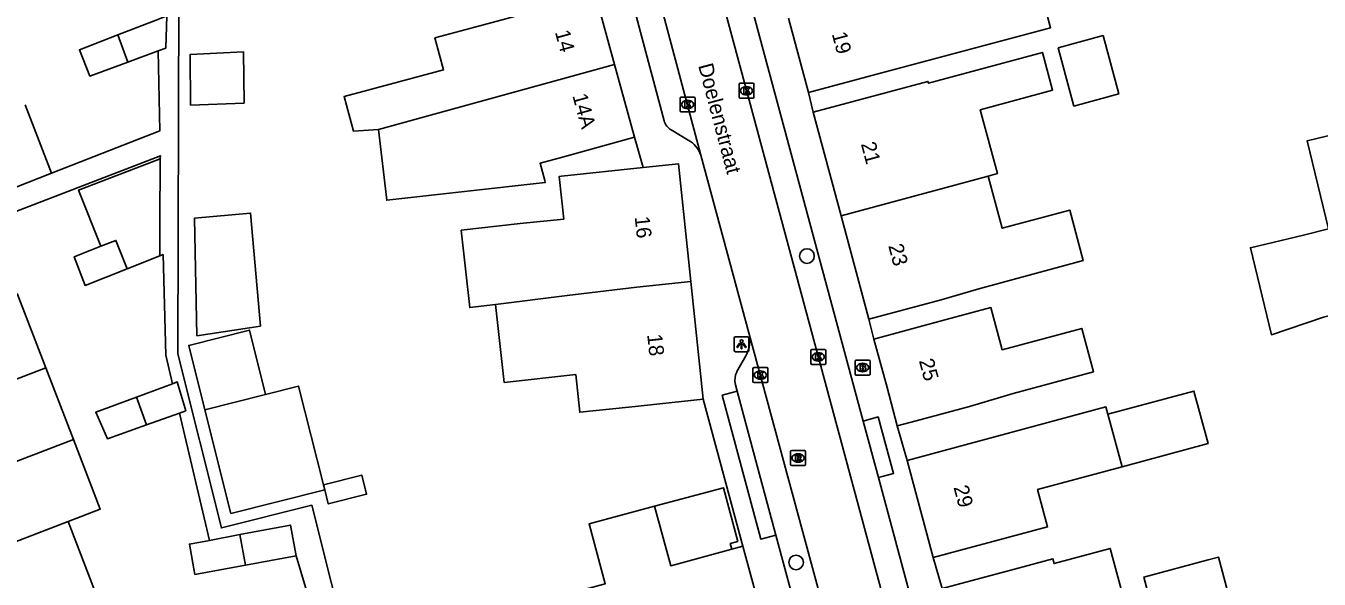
# Model space of a CAD drawing. Extents: x 159265 to 160143, y 383413 to 384319.
# Drawn here: x 159613.8 to 159700.3, y 383670 to 383707 of the extents above; entities that cross this region are included whole.
import ezdxf

# ---------------------------------------------------------------- set-up
doc = ezdxf.new("R2010")
doc.units = 0
for name, color, linetype in [('IMGEO_Boom', 7, 'Continuous'), ('IMGEO_Brandkraan', 7, 'Continuous'), ('IMGEO_Kolk', 7, 'Continuous'), ('IMGEO_Lichtpunt', 7, 'Continuous'), ('IMGEO_Openbare_ruimte_label', 7, 'Continuous'), ('IMGEO_Pand', 7, 'Continuous'), ('IMGEO_Pand_nummerreeks', 7, 'Continuous'), ('IMGEO_Pand_overbouw', 7, 'Continuous'), ('IMGEO_Rijbaan_lokaal_open', 7, 'Continuous'), ('IMGEO_Rioolput', 7, 'Continuous'), ('IMGEO_Voetpad_open', 7, 'Continuous')]:
    doc.layers.add(name, color=color, linetype=linetype)

msp = doc.modelspace()

# ---------------------------------------------------------------- linework, layer by layer
at = {"layer": 'IMGEO_Boom'}
for centre in [(159666.052, 383691.608), (159665.328, 383671.133)]:
    msp.add_circle(centre, 0.489, dxfattribs=at)
at = {"layer": 'IMGEO_Brandkraan'}
for p, q in [((159669.273, 383683.733), (159669.273, 383684.585)), ((159669.348, 383684.659), (159670.2, 383684.659)), ((159670.274, 383684.585), (159670.274, 383683.733)), ((159669.784, 383683.879), (159669.759, 383683.879)), ((159669.761, 383684.439), (159669.786, 383684.439)), ((159670.2, 383683.659), (159669.348, 383683.659))]:
    msp.add_line(p, q, dxfattribs=at)
for points in [[(159669.273, 383683.733), (159669.273, 383684.585)], [(159669.348, 383684.659), (159670.2, 383684.659)], [(159670.274, 383684.585), (159670.274, 383683.733)], [(159669.621, 383684.359), (159669.621, 383683.959), (159669.834, 383683.959)], [(159669.852, 383684.359), (159669.621, 383684.359)], [(159669.8, 383684.278), (159669.746, 383684.278), (159669.746, 383684.202)], [(159669.746, 383684.202), (159669.799, 383684.202)], [(159669.808, 383684.126), (159669.746, 383684.126), (159669.746, 383684.045)], [(159669.746, 383684.045), (159669.808, 383684.045)], [(159670.2, 383683.659), (159669.348, 383683.659)]]:
    msp.add_lwpolyline(points, dxfattribs=at)
for centre, radius, start, end in [((159669.35, 383684.583), 0.0765, 91.55205, 178.44795), ((159669.35, 383684.583), 0.0765, 91.55205, 178.44795), ((159670.198, 383684.583), 0.0765, 1.55205, 88.44795), ((159670.198, 383684.583), 0.0765, 1.55205, 88.44795), ((159669.35, 383683.735), 0.0765, 181.55205, 268.44795), ((159669.35, 383683.735), 0.0765, 181.55205, 268.44795), ((159669.801, 383684.24), 0.0379, 267.82845, 90.93552), ((159669.809, 383684.085), 0.0404, 269.87594, 90.50774), ((159669.84, 383684.21), 0.251, 268.66757, 293.53466), ((159669.856, 383684.214), 0.145, 59.4692, 91.53667), ((159669.881, 383684.261), 0.0922, 285.51372, 58.15012), ((159669.886, 383684.069), 0.105, 301.31148, 78.98903), ((159670.198, 383683.735), 0.0765, 271.55205, 358.44795), ((159670.198, 383683.735), 0.0765, 271.55205, 358.44795)]:
    msp.add_arc(centre, radius, start, end, dxfattribs=at)
for centre, major_axis, ratio, start_param, end_param in [((159669.76, 383684.159), (-0.387, 0.002), 0.722429, 4.712389, 7.853982), ((159669.785, 383684.159), (-0.39, 0.002), 0.717154, 1.570796, 4.712389)]:
    msp.add_ellipse(centre, major_axis=major_axis, ratio=ratio, start_param=start_param, end_param=end_param, dxfattribs=at)
at = {"layer": 'IMGEO_Kolk'}
for p, q in [((159661.509, 383702.232), (159661.509, 383703.084)), ((159661.584, 383703.158), (159662.436, 383703.158)), ((159661.997, 383702.938), (159662.022, 383702.938)), ((159662.51, 383703.084), (159662.51, 383702.232)), ((159657.567, 383701.312), (159657.567, 383702.164)), ((159657.642, 383702.238), (159658.494, 383702.238)), ((159658.055, 383702.018), (159658.08, 383702.018)), ((159658.568, 383702.164), (159658.568, 383701.312)), ((159662.436, 383702.158), (159661.584, 383702.158)), ((159662.02, 383702.378), (159661.995, 383702.378)), ((159658.494, 383701.238), (159657.642, 383701.238)), ((159658.078, 383701.458), (159658.053, 383701.458)), ((159666.309, 383684.445), (159666.309, 383685.297)), ((159666.384, 383685.371), (159667.236, 383685.371)), ((159666.82, 383684.591), (159666.795, 383684.591)), ((159666.797, 383685.151), (159666.822, 383685.151)), ((159667.31, 383685.297), (159667.31, 383684.445)), ((159662.439, 383683.23), (159662.439, 383684.082)), ((159662.514, 383684.156), (159663.366, 383684.156)), ((159662.927, 383683.936), (159662.952, 383683.936)), ((159663.44, 383684.082), (159663.44, 383683.23)), ((159667.236, 383684.371), (159666.384, 383684.371)), ((159663.366, 383683.156), (159662.514, 383683.156)), ((159662.95, 383683.376), (159662.925, 383683.376))]:
    msp.add_line(p, q, dxfattribs=at)
for points in [[(159661.509, 383702.232), (159661.509, 383703.084)], [(159661.584, 383703.158), (159662.436, 383703.158)], [(159661.83, 383702.858), (159661.953, 383702.858), (159661.953, 383702.707), (159662.083, 383702.858), (159662.247, 383702.858), (159662.101, 383702.707), (159662.254, 383702.458), (159662.102, 383702.458), (159662.017, 383702.622), (159661.953, 383702.555), (159661.953, 383702.458), (159661.83, 383702.458), (159661.83, 383702.858)], [(159662.51, 383703.084), (159662.51, 383702.232)], [(159657.567, 383701.312), (159657.567, 383702.164)], [(159657.642, 383702.238), (159658.494, 383702.238)], [(159657.888, 383701.938), (159658.011, 383701.938), (159658.011, 383701.787), (159658.141, 383701.938), (159658.305, 383701.938), (159658.159, 383701.787), (159658.312, 383701.538), (159658.16, 383701.538), (159658.075, 383701.702), (159658.011, 383701.635), (159658.011, 383701.538), (159657.888, 383701.538), (159657.888, 383701.938)], [(159658.568, 383702.164), (159658.568, 383701.312)], [(159662.436, 383702.158), (159661.584, 383702.158)], [(159658.494, 383701.238), (159657.642, 383701.238)], [(159666.309, 383684.445), (159666.309, 383685.297)], [(159666.384, 383685.371), (159667.236, 383685.371)], [(159666.63, 383685.071), (159666.753, 383685.071), (159666.753, 383684.92), (159666.883, 383685.071), (159667.047, 383685.071), (159666.901, 383684.92), (159667.054, 383684.671), (159666.902, 383684.671), (159666.817, 383684.835), (159666.753, 383684.768), (159666.753, 383684.671), (159666.63, 383684.671), (159666.63, 383685.071)], [(159667.31, 383685.297), (159667.31, 383684.445)], [(159662.439, 383683.23), (159662.439, 383684.082)], [(159662.514, 383684.156), (159663.366, 383684.156)], [(159662.76, 383683.856), (159662.883, 383683.856), (159662.883, 383683.705), (159663.013, 383683.856), (159663.177, 383683.856), (159663.031, 383683.705), (159663.184, 383683.456), (159663.032, 383683.456), (159662.947, 383683.62), (159662.883, 383683.553), (159662.883, 383683.456), (159662.76, 383683.456), (159662.76, 383683.856)], [(159663.44, 383684.082), (159663.44, 383683.23)], [(159667.236, 383684.371), (159666.384, 383684.371)], [(159663.366, 383683.156), (159662.514, 383683.156)]]:
    msp.add_lwpolyline(points, dxfattribs=at)
for centre, start, end in [((159661.586, 383703.082), 91.55205, 178.44795), ((159661.586, 383703.082), 91.55205, 178.44795), ((159662.434, 383703.082), 1.55205, 88.44795), ((159662.434, 383703.082), 1.55205, 88.44795), ((159657.644, 383702.162), 91.55205, 178.44795), ((159657.644, 383702.162), 91.55205, 178.44795), ((159658.492, 383702.162), 1.55205, 88.44795), ((159658.492, 383702.162), 1.55205, 88.44795), ((159661.586, 383702.234), 181.55205, 268.44795), ((159661.586, 383702.234), 181.55205, 268.44795), ((159662.434, 383702.234), 271.55205, 358.44795), ((159662.434, 383702.234), 271.55205, 358.44795), ((159657.644, 383701.314), 181.55205, 268.44795), ((159657.644, 383701.314), 181.55205, 268.44795), ((159658.492, 383701.314), 271.55205, 358.44795), ((159658.492, 383701.314), 271.55205, 358.44795), ((159666.386, 383685.295), 91.55205, 178.44795), ((159666.386, 383685.295), 91.55205, 178.44795), ((159667.234, 383685.295), 1.55205, 88.44795), ((159667.234, 383685.295), 1.55205, 88.44795), ((159662.516, 383684.08), 91.55205, 178.44795), ((159662.516, 383684.08), 91.55205, 178.44795), ((159663.364, 383684.08), 1.55205, 88.44795), ((159663.364, 383684.08), 1.55205, 88.44795), ((159666.386, 383684.447), 181.55205, 268.44795), ((159666.386, 383684.447), 181.55205, 268.44795), ((159667.234, 383684.447), 271.55205, 358.44795), ((159667.234, 383684.447), 271.55205, 358.44795), ((159662.516, 383683.232), 181.55205, 268.44795), ((159662.516, 383683.232), 181.55205, 268.44795), ((159663.364, 383683.232), 271.55205, 358.44795), ((159663.364, 383683.232), 271.55205, 358.44795)]:
    msp.add_arc(centre, 0.0765, start, end, dxfattribs=at)
for centre, major_axis, ratio, start_param, end_param in [((159661.996, 383702.658), (-0.387, 0.002), 0.722429, 4.712389, 7.853982), ((159662.021, 383702.658), (-0.39, 0.002), 0.717154, 1.570796, 4.712389), ((159658.054, 383701.738), (-0.387, 0.002), 0.722429, 4.712389, 7.853982), ((159658.079, 383701.738), (-0.39, 0.002), 0.717154, 1.570796, 4.712389), ((159666.796, 383684.871), (-0.387, 0.002), 0.722429, 4.712389, 7.853982), ((159666.821, 383684.871), (-0.39, 0.002), 0.717154, 1.570796, 4.712389), ((159662.926, 383683.656), (-0.387, 0.002), 0.722429, 4.712389, 7.853982), ((159662.951, 383683.656), (-0.39, 0.002), 0.717154, 1.570796, 4.712389)]:
    msp.add_ellipse(centre, major_axis=major_axis, ratio=ratio, start_param=start_param, end_param=end_param, dxfattribs=at)
at = {"layer": 'IMGEO_Lichtpunt'}
for p, q in [((159661.177, 383686.119), (159661.177, 383685.312)), ((159661.177, 383686.119), (159661.177, 383685.312)), ((159662.079, 383686.214), (159661.271, 383686.214)), ((159662.079, 383686.214), (159661.271, 383686.214)), ((159662.173, 383685.312), (159662.173, 383686.119)), ((159662.173, 383685.312), (159662.173, 383686.119)), ((159661.271, 383685.218), (159662.079, 383685.218)), ((159661.271, 383685.218), (159662.079, 383685.218))]:
    msp.add_line(p, q, dxfattribs=at)
for points in [[(159661.551, 383685.783), (159661.59, 383685.755), (159661.402, 383685.493), (159661.364, 383685.52), (159661.551, 383685.783)], [(159661.653, 383685.735), (159661.7, 383685.735), (159661.7, 383685.413), (159661.653, 383685.413), (159661.653, 383685.735)], [(159661.763, 383685.755), (159661.801, 383685.782), (159661.988, 383685.52), (159661.949, 383685.492), (159661.763, 383685.755)]]:
    msp.add_lwpolyline(points, dxfattribs=at)
msp.add_circle((159661.676, 383685.917), 0.0994, dxfattribs=at)
for centre, start, end in [((159661.271, 383686.119), 90, 180), ((159661.271, 383686.119), 90, 180), ((159662.079, 383686.119), 0, 90), ((159662.079, 383686.119), 0, 90), ((159661.271, 383685.312), 180, 270), ((159661.271, 383685.312), 180, 270), ((159662.079, 383685.312), 270, 0), ((159662.079, 383685.312), 270, 360)]:
    msp.add_arc(centre, 0.0946, start, end, dxfattribs=at)
at = {"layer": 'IMGEO_Pand'}
for points in [[(159675.77, 383710.443), (159676.402, 383708.084), (159681.643, 383709.488), (159682.344, 383706.872), (159670.979, 383703.827), (159666.149, 383702.533)], [(159637.393, 383700.076), (159635.717, 383699.956), (159635.097, 383702.265), (159636.69, 383702.693), (159641.747, 383704.052), (159641.175, 383706.184), (159643.844, 383706.901), (159647.081, 383707.77), (159651.909, 383709.067)], [(159653.188, 383704.415), (159651.909, 383709.067)], [(159619.966, 383706.388), (159622.635, 383707.422)], [(159622.635, 383707.422), (159623.233, 383707.654), (159623.171, 383705.506), (159622.675, 383705.323)], [(159666.149, 383702.533), (159664.814, 383707.517)], [(159620.634, 383704.572), (159618.097, 383703.639), (159617.396, 383705.391), (159619.966, 383706.388)], [(159619.966, 383706.388), (159620.634, 383704.572)], [(159682.852, 383705.53), (159683.9, 383701.635), (159686.904, 383702.444), (159685.855, 383706.339), (159682.852, 383705.53)], [(159622.675, 383705.323), (159620.634, 383704.572)], [(159624.831, 383701.698), (159624.8, 383705.09), (159628.36, 383705.255), (159628.406, 383701.83), (159624.831, 383701.698)], [(159678.179, 383696.952), (159678.788, 383697.116), (159677.639, 383701.384), (159682.476, 383702.685), (159681.795, 383705.214), (159674.172, 383703.162), (159674.139, 383703.284), (159671.301, 383702.52), (159666.472, 383701.221)], [(159637.393, 383700.076), (159653.188, 383704.415)], [(159653.188, 383704.415), (159654.527, 383699.544)], [(159613.778, 383701.717), (159615.536, 383697.14)], [(159666.472, 383701.221), (159668.333, 383694.302)], [(159700.934, 383693.421), (159699.511, 383699.319), (159704.118, 383700.431), (159705.542, 383694.533)], [(159654.527, 383699.544), (159649.706, 383698.219), (159648.202, 383697.806), (159648.516, 383696.661), (159648.553, 383696.526), (159637.954, 383695.337), (159637.393, 383700.076)], [(159618.836, 383692.259), (159617.344, 383696.021), (159622.807, 383698.104)], [(159622.807, 383698.104), (159622.782, 383693.798), (159622.77, 383691.624)], [(159658.286, 383689.912), (159657.451, 383697.781), (159655.096, 383697.531)], [(159615.536, 383697.14), (159613.1, 383696.185), (159602.843, 383692.164)], [(159645.22, 383688.38), (159643.498, 383688.17), (159642.928, 383693.339), (159646.868, 383693.777), (159649.789, 383694.081), (159649.486, 383696.935), (159649.631, 383696.951), (159655.096, 383697.531)], [(159678.179, 383696.952), (159668.333, 383694.302)], [(159670.195, 383687.383), (159675.024, 383688.683), (159677.539, 383689.412), (159684.527, 383691.311), (159683.621, 383694.68), (159679.116, 383693.468), (159678.179, 383696.952)], [(159629.499, 383686.933), (159625.258, 383686.283), (159625.103, 383694.146), (159628.849, 383694.486), (159629.499, 383686.933)], [(159668.333, 383694.302), (159670.195, 383687.383)], [(159701.129, 383687.649), (159700.585, 383687.518), (159697.112, 383686.354), (159695.711, 383692.16), (159699.258, 383693.016), (159700.934, 383693.421)], [(159618.836, 383692.259), (159619.835, 383692.649), (159620.585, 383690.757)], [(159620.585, 383690.757), (159617.772, 383689.641), (159617.048, 383691.562), (159618.836, 383692.259)], [(159622.77, 383691.624), (159620.585, 383690.757)], [(159658.286, 383689.912), (159654.669, 383689.528), (159650.027, 383688.966), (159645.22, 383688.38)], [(159659.121, 383682.043), (159658.286, 383689.912)], [(159613.235, 383689.113), (159615.152, 383684.141)], [(159659.121, 383682.043), (159654.149, 383681.516), (159650.854, 383681.166), (159650.586, 383683.691), (159645.796, 383683.163), (159645.22, 383688.38)], [(159670.532, 383686.061), (159675.361, 383687.361), (159678.355, 383688.167), (159679.115, 383685.342), (159684.429, 383686.771), (159685.208, 383683.875), (159679.848, 383682.433), (159676.922, 383681.559), (159673.345, 383680.597), (159672.095, 383680.261)], [(159625.785, 383681.34), (159624.704, 383685.641), (159628.763, 383686.661), (159629.843, 383682.36)], [(159672.095, 383680.261), (159671.405, 383682.816), (159670.532, 383686.061)], [(159603.468, 383679.655), (159615.152, 383684.141)], [(159615.152, 383684.141), (159616.995, 383679.359)], [(159621.218, 383682.183), (159623.621, 383683.076)], [(159623.621, 383683.076), (159623.943, 383683.196), (159624.504, 383681.266), (159624.084, 383681.116)], [(159629.843, 383682.36), (159632.057, 383682.917), (159633.715, 383676.319)], [(159621.889, 383680.332), (159619.274, 383679.398), (159618.493, 383681.171), (159621.218, 383682.183)], [(159621.218, 383682.183), (159621.889, 383680.332)], [(159625.785, 383681.34), (159629.843, 383682.36)], [(159687.123, 383677.53), (159692.878, 383679.08), (159691.933, 383682.586), (159686.18, 383681.036)], [(159624.084, 383681.116), (159621.889, 383680.332)], [(159633.799, 383675.984), (159627.527, 383674.407), (159625.785, 383681.34)], [(159686.18, 383681.036), (159686.049, 383681.523), (159672.753, 383677.946)], [(159687.123, 383677.53), (159686.18, 383681.036)], [(159616.995, 383679.359), (159605.294, 383674.866)], [(159616.995, 383679.359), (159618.792, 383674.698), (159616.644, 383673.873)], [(159672.753, 383677.946), (159674.5, 383671.454)], [(159633.715, 383676.319), (159636.282, 383676.965), (159636.602, 383675.692), (159634.035, 383675.046), (159633.799, 383675.984)], [(159674.5, 383671.454), (159682.143, 383673.51), (159681.471, 383676.008), (159687.123, 383677.53)], [(159633.715, 383676.319), (159633.799, 383675.984)], [(159663.523, 383665.764), (159658.698, 383664.453), (159651.845, 383662.591), (159649.042, 383661.829), (159647.632, 383661.446), (159645.877, 383667.903), (159652.559, 383669.711), (159651.485, 383673.719), (159655.851, 383674.889), (159656.944, 383670.909), (159661.027, 383672.019), (159661.769, 383672.22)], [(159616.644, 383673.873), (159607.13, 383670.22)], [(159616.644, 383673.873), (159618.515, 383668.985)], [(159628.13, 383672.993), (159631.508, 383673.631), (159631.887, 383671.579)], [(159628.507, 383670.955), (159625.126, 383670.331), (159624.753, 383672.355), (159626.096, 383672.609)], [(159626.096, 383672.609), (159628.13, 383672.993)], [(159628.507, 383670.955), (159628.13, 383672.993)], [(159661.769, 383672.22), (159663.523, 383665.764)], [(159694.676, 383667.394), (159693.581, 383671.494), (159692.879, 383671.305), (159688.586, 383670.15), (159688.97, 383668.721), (159687.354, 383668.286), (159686.337, 383672.067), (159682.576, 383671.055), (159682.503, 383671.376), (159679.923, 383670.682), (159675.094, 383669.383)], [(159631.887, 383671.579), (159628.507, 383670.955)]]:
    msp.add_lwpolyline(points, dxfattribs=at)
at = {"layer": 'IMGEO_Pand_overbouw'}
msp.add_lwpolyline([(159655.851, 383674.889), (159656.944, 383670.909), (159661.027, 383672.019), (159660.923, 383672.406), (159661.426, 383672.541), (159660.467, 383676.125)], close=True, dxfattribs=at)
at = {"layer": 'IMGEO_Rijbaan_lokaal_open'}
for points in [[(159675.226, 383653.663), (159660.175, 383709.486)], [(159658.957, 383698.358), (159656.262, 383708.47)], [(159662.16, 383686.481), (159658.957, 383698.358)], [(159662.16, 383686.481), (159671.352, 383652.583)]]:
    msp.add_lwpolyline(points, dxfattribs=at)
at = {"layer": 'IMGEO_Rioolput'}
for p, q in [((159664.957, 383677.686), (159664.957, 383678.538)), ((159665.032, 383678.612), (159665.884, 383678.612)), ((159665.958, 383678.538), (159665.958, 383677.686)), ((159665.468, 383677.832), (159665.443, 383677.832)), ((159665.445, 383678.392), (159665.47, 383678.392)), ((159665.884, 383677.612), (159665.032, 383677.612))]:
    msp.add_line(p, q, dxfattribs=at)
for points in [[(159664.957, 383677.686), (159664.957, 383678.538)], [(159665.032, 383678.612), (159665.884, 383678.612)], [(159665.958, 383678.538), (159665.958, 383677.686)], [(159665.546, 383678.31), (159665.294, 383678.312), (159665.294, 383677.912)], [(159665.294, 383677.912), (159665.418, 383677.912), (159665.418, 383678.074), (159665.429, 383678.074)], [(159665.472, 383678.231), (159665.418, 383678.231), (159665.418, 383678.15)], [(159665.418, 383678.15), (159665.47, 383678.15)], [(159665.476, 383678.045), (159665.547, 383677.912), (159665.687, 383677.912), (159665.622, 383678.038)], [(159665.884, 383677.612), (159665.032, 383677.612)]]:
    msp.add_lwpolyline(points, dxfattribs=at)
for centre, radius, start, end in [((159665.034, 383678.536), 0.0765, 91.55205, 178.44795), ((159665.034, 383678.536), 0.0765, 91.55205, 178.44795), ((159665.882, 383678.536), 0.0765, 1.55205, 88.44795), ((159665.882, 383678.536), 0.0765, 1.55205, 88.44795), ((159665.034, 383677.688), 0.0765, 181.55205, 268.44795), ((159665.034, 383677.688), 0.0765, 181.55205, 268.44795), ((159665.428, 383678.021), 0.0533, 26.02933, 88.69889), ((159665.454, 383678.339), 0.19, 274.7715, 282.96867), ((159665.478, 383678.135), 0.0964, 77.00612, 93.18647), ((159665.492, 383678.192), 0.0378, 276.66336, 79.67722), ((159665.545, 383678.2), 0.109, 350.36119, 89.41601), ((159665.543, 383678.2), 0.112, 277.58423, 350.98172), ((159665.527, 383677.985), 0.108, 29.51342, 73.79051), ((159665.882, 383677.688), 0.0765, 271.55205, 358.44795), ((159665.882, 383677.688), 0.0765, 271.55205, 358.44795)]:
    msp.add_arc(centre, radius, start, end, dxfattribs=at)
for centre, major_axis, ratio, start_param, end_param in [((159665.444, 383678.112), (-0.387, 0.002), 0.722429, 4.712389, 7.853982), ((159665.469, 383678.112), (-0.39, 0.002), 0.717154, 1.570796, 4.712389)]:
    msp.add_ellipse(centre, major_axis=major_axis, ratio=ratio, start_param=start_param, end_param=end_param, dxfattribs=at)
at = {"layer": 'IMGEO_Voetpad_open'}
for points in [[(159656.528, 383729.905), (159669.809, 383680.581)], [(159622.411, 383719.422), (159622.309, 383724.264), (159624.088, 383724.914), (159623.97, 383685.078), (159626.897, 383673.438), (159632.943, 383674.959), (159636.849, 383659.425), (159635.725, 383659.121), (159634.434, 383663.202)], [(159651.489, 383719.443), (159656.5, 383700.639)], [(159615.536, 383697.14), (159622.778, 383699.979), (159622.675, 383705.323)], [(159666.149, 383702.533), (159666.472, 383701.221)], [(159655.096, 383697.531), (159654.527, 383699.544)], [(159656.965, 383700.036), (159658.117, 383699.352)], [(159622.807, 383698.104), (159622.811, 383698.309), (159611.383, 383693.919)], [(159623.621, 383683.076), (159623.169, 383684.988), (159622.988, 383691.71), (159622.77, 383691.624)], [(159670.195, 383687.383), (159670.532, 383686.061)], [(159661.351, 383683.843), (159661.97, 383684.944)], [(159661.388, 383682.58), (159661.242, 383683.092)], [(159661.769, 383672.22), (159659.121, 383682.043)], [(159663.963, 383672.959), (159662.959, 383672.69), (159660.383, 383682.311), (159661.388, 383682.58)], [(159663.963, 383672.959), (159662.63, 383677.921), (159661.388, 383682.58)], [(159626.096, 383672.609), (159624.084, 383681.116)], [(159669.809, 383680.581), (159670.812, 383680.855), (159671.84, 383677.086), (159670.837, 383676.812)], [(159670.837, 383676.812), (159669.809, 383680.581)], [(159672.095, 383680.261), (159672.753, 383677.946)], [(159670.837, 383676.812), (159680.482, 383640.885)], [(159669.304, 383653.5), (159667.215, 383660.914), (159663.963, 383672.959)], [(159633.843, 383665.07), (159631.887, 383671.579)], [(159674.5, 383671.454), (159675.094, 383669.383)]]:
    msp.add_lwpolyline(points, dxfattribs=at)
for centre, radius, start, end in [((159657.553, 383700.971), 1.104, 197.46962, 237.8052), ((159657.251, 383697.768), 1.805, 19.06758, 61.33275), ((159660.144, 383685.95), 2.085, 331.14794, 14.75805), ((159662.515, 383683.291), 1.288, 154.61529, 188.86824)]:
    msp.add_arc(centre, radius, start, end, dxfattribs=at)

# ---------------------------------------------------------------- texts
at = {"layer": 'IMGEO_Openbare_ruimte_label'}
msp.add_text('Doelenstraat', height=1, rotation=284.89819, dxfattribs=at).set_placement((159658.769, 383704.346))
at = {"layer": 'IMGEO_Pand_nummerreeks'}
for s, rotation, p in [('14', 285.37225, (159649.19, 383706.58)), ('19', 285.00041, (159667.705, 383706.462)), ('14A', 285.37225, (159650.359, 383702.33)), ('21', 285.05712, (159669.651, 383699.105)), ('16', 276.05595, (159654.53, 383694.231)), ('23', 285.05712, (159671.483, 383692.295)), ('18', 276.05595, (159655.365, 383686.359)), ('25', 285.07699, (159673.532, 383684.614)), ('29', 285.06285, (159675.845, 383676.153))]:
    msp.add_text(s, height=1, rotation=rotation, dxfattribs=at).set_placement(p)

doc.saveas('drawing.dxf')
